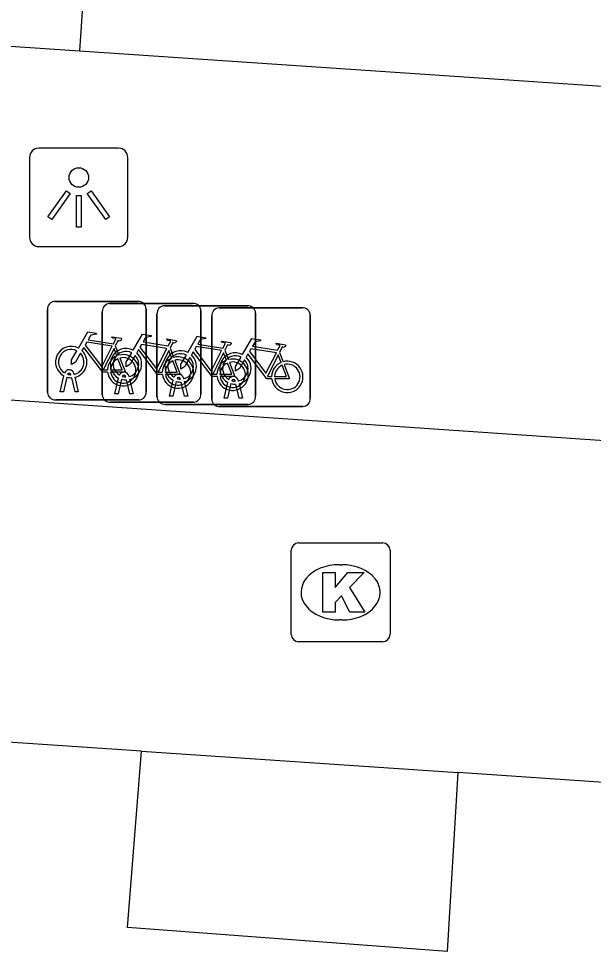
# Model space of a CAD drawing. Extents: x 159961 to 160856, y 382704 to 383353.
# Drawn here: x 160701.25 to 160707.08, y 382881.49 to 382890.94 of the extents above; entities that cross this region are included whole.
import ezdxf

# ---------------------------------------------------------------- set-up
doc = ezdxf.new("R2010")
doc.units = 0
for name, color, linetype in [('IMGEO_Fietsenrek', 7, 'Continuous'), ('IMGEO_Kolk', 7, 'Continuous'), ('IMGEO_Lichtpunt', 7, 'Continuous'), ('IMGEO_Pand', 7, 'Continuous'), ('IMGEO_Rijbaan_lokaal_open', 7, 'Continuous'), ('IMGEO_Voetpad_open', 7, 'Continuous')]:
    doc.layers.add(name, color=color, linetype=linetype)

msp = doc.modelspace()

# ---------------------------------------------------------------- linework, layer by layer
at = {"layer": 'IMGEO_Fietsenrek'}
for p, q in [((160701.6209, 382888.0765), (160702.4618, 382888.0765)), ((160702.4618, 382888.0765), (160701.6209, 382888.0765)), ((160702.1759, 382888.0545), (160703.0168, 382888.0545)), ((160703.0168, 382888.0545), (160702.1759, 382888.0545)), ((160702.7299, 382888.0325), (160703.5708, 382888.0325)), ((160703.5708, 382888.0325), (160702.7299, 382888.0325)), ((160703.2839, 382888.0105), (160704.1248, 382888.0105)), ((160704.1248, 382888.0105), (160703.2839, 382888.0105)), ((160701.5465, 382887.1519), (160701.5465, 382887.9928)), ((160701.5465, 382887.9928), (160701.5465, 382887.1519)), ((160702.1015, 382887.1299), (160702.1015, 382887.9708)), ((160702.1015, 382887.9708), (160702.1015, 382887.1299)), ((160702.5455, 382888.0021), (160702.5455, 382887.1612)), ((160702.5455, 382887.1612), (160702.5455, 382888.0021)), ((160702.6555, 382887.1079), (160702.6555, 382887.9488)), ((160702.6555, 382887.9488), (160702.6555, 382887.1079)), ((160703.1005, 382887.9801), (160703.1005, 382887.1392)), ((160703.1005, 382887.1392), (160703.1005, 382887.9801)), ((160703.2095, 382887.0859), (160703.2095, 382887.9268)), ((160703.2095, 382887.9268), (160703.2095, 382887.0859)), ((160703.6545, 382887.9581), (160703.6545, 382887.1172)), ((160703.6545, 382887.1172), (160703.6545, 382887.9581)), ((160704.2085, 382887.9361), (160704.2085, 382887.0952)), ((160704.2085, 382887.0952), (160704.2085, 382887.9361)), ((160702.2332, 382887.6262), (160702.2695, 382887.531)), ((160702.7882, 382887.6042), (160702.8245, 382887.509)), ((160703.3422, 382887.5822), (160703.3785, 382887.487)), ((160703.8962, 382887.5602), (160703.9325, 382887.465)), ((160701.8146, 382887.3444), (160701.8164, 382887.3365)), ((160701.6735, 382887.1613), (160701.7118, 382887.3213)), ((160701.7422, 382887.3091), (160701.7069, 382887.1613)), ((160701.7839, 382887.3329), (160701.7829, 382887.3372)), ((160701.825, 382887.1613), (160701.7911, 382887.303)), ((160701.8234, 382887.3073), (160701.8584, 382887.1613)), ((160702.2285, 382887.1393), (160702.2668, 382887.2993)), ((160702.2972, 382887.2871), (160702.2619, 382887.1393)), ((160702.3389, 382887.3109), (160702.3379, 382887.3152)), ((160702.38, 382887.1393), (160702.3461, 382887.281)), ((160702.3696, 382887.3224), (160702.3714, 382887.3145)), ((160702.3784, 382887.2853), (160702.4134, 382887.1393)), ((160702.7825, 382887.1173), (160702.8208, 382887.2773)), ((160702.8512, 382887.2651), (160702.8159, 382887.1173)), ((160702.8929, 382887.2889), (160702.8919, 382887.2932)), ((160702.934, 382887.1173), (160702.9001, 382887.259)), ((160702.9236, 382887.3004), (160702.9254, 382887.2925)), ((160702.9324, 382887.2633), (160702.9674, 382887.1173)), ((160703.3365, 382887.0953), (160703.3748, 382887.2553)), ((160703.4469, 382887.2669), (160703.4459, 382887.2712)), ((160703.4776, 382887.2784), (160703.4794, 382887.2705)), ((160701.7069, 382887.1613), (160701.6735, 382887.1613)), ((160701.8584, 382887.1613), (160701.825, 382887.1613)), ((160703.4052, 382887.2431), (160703.3699, 382887.0953)), ((160703.488, 382887.0953), (160703.4541, 382887.237)), ((160703.4864, 382887.2413), (160703.5214, 382887.0953)), ((160702.4711, 382887.0775), (160701.6302, 382887.0775)), ((160701.6302, 382887.0775), (160702.4711, 382887.0775)), ((160702.2619, 382887.1393), (160702.2285, 382887.1393)), ((160702.4134, 382887.1393), (160702.38, 382887.1393)), ((160702.8159, 382887.1173), (160702.7825, 382887.1173)), ((160702.9674, 382887.1173), (160702.934, 382887.1173)), ((160703.3699, 382887.0953), (160703.3365, 382887.0953)), ((160703.5214, 382887.0953), (160703.488, 382887.0953)), ((160703.0261, 382887.0555), (160702.1852, 382887.0555)), ((160702.1852, 382887.0555), (160703.0261, 382887.0555)), ((160703.5801, 382887.0335), (160702.7392, 382887.0335)), ((160702.7392, 382887.0335), (160703.5801, 382887.0335)), ((160704.1341, 382887.0115), (160703.2932, 382887.0115)), ((160703.2932, 382887.0115), (160704.1341, 382887.0115))]:
    msp.add_line(p, q, dxfattribs=at)
for points in [[(160701.8591, 382887.6032), (160701.9538, 382887.7667), (160702.04, 382887.7529), (160702.0417, 382887.7442), (160701.9856, 382887.7333), (160701.9594, 382887.688), (160702.2146, 382887.6472)], [(160702.4141, 382887.5812), (160702.5088, 382887.7447), (160702.595, 382887.7309), (160702.5967, 382887.7222), (160702.5406, 382887.7113), (160702.5144, 382887.666), (160702.7696, 382887.6252)], [(160702.9681, 382887.5592), (160703.0628, 382887.7227), (160703.149, 382887.7089), (160703.1507, 382887.7002), (160703.0946, 382887.6893), (160703.0684, 382887.644), (160703.3236, 382887.6032)], [(160702.2017, 382887.622), (160701.9449, 382887.663), (160701.9282, 382887.6342), (160702.0952, 382887.4139), (160702.2017, 382887.622)], [(160702.2146, 382887.6472), (160702.2396, 382887.696), (160702.2345, 382887.7), (160702.2113, 382887.7037), (160702.1986, 382887.7112), (160702.1976, 382887.7143), (160702.1998, 382887.7189), (160702.2946, 382887.7038), (160702.2969, 382887.6935), (160702.2875, 382887.6811), (160702.2751, 382887.6747), (160702.2606, 382887.6809), (160702.2332, 382887.6262)], [(160702.7567, 382887.6), (160702.4999, 382887.641), (160702.4832, 382887.6122), (160702.6502, 382887.3919), (160702.7567, 382887.6)], [(160702.7696, 382887.6252), (160702.7946, 382887.674), (160702.7895, 382887.678), (160702.7663, 382887.6817), (160702.7536, 382887.6892), (160702.7526, 382887.6923), (160702.7548, 382887.6969), (160702.8496, 382887.6818), (160702.8519, 382887.6715), (160702.8425, 382887.6591), (160702.8301, 382887.6527), (160702.8156, 382887.6589), (160702.7882, 382887.6042)], [(160703.3236, 382887.6032), (160703.3486, 382887.652), (160703.3435, 382887.656), (160703.3203, 382887.6597), (160703.3076, 382887.6672), (160703.3066, 382887.6703), (160703.3088, 382887.6749), (160703.4036, 382887.6598), (160703.4059, 382887.6495), (160703.3965, 382887.6371), (160703.3841, 382887.6307), (160703.3696, 382887.6369), (160703.3422, 382887.5822)], [(160703.5221, 382887.5372), (160703.6168, 382887.7007), (160703.703, 382887.6869), (160703.7047, 382887.6782), (160703.6486, 382887.6673), (160703.6224, 382887.622), (160703.8776, 382887.5812)], [(160703.8776, 382887.5812), (160703.9026, 382887.63), (160703.8975, 382887.634), (160703.8743, 382887.6377), (160703.8616, 382887.6452), (160703.8606, 382887.6483), (160703.8628, 382887.6529), (160703.9576, 382887.6378), (160703.9599, 382887.6275), (160703.9505, 382887.6151), (160703.9381, 382887.6087), (160703.9236, 382887.6149), (160703.8962, 382887.5602)], [(160701.8798, 382887.5507), (160701.8282, 382887.4615), (160701.7883, 382887.4355), (160701.7895, 382887.483), (160701.844, 382887.5772)], [(160702.1548, 382887.3585), (160702.1051, 382887.3586), (160701.9144, 382887.6103), (160701.8954, 382887.5775)], [(160702.2497, 382887.524), (160702.2204, 382887.6008), (160702.111, 382887.3827), (160702.1537, 382887.3826)], [(160702.4348, 382887.5287), (160702.3832, 382887.4395), (160702.3433, 382887.4135), (160702.3445, 382887.461), (160702.399, 382887.5552)], [(160702.7098, 382887.3365), (160702.6601, 382887.3366), (160702.4694, 382887.5883), (160702.4504, 382887.5555)], [(160702.8047, 382887.502), (160702.7754, 382887.5788), (160702.666, 382887.3607), (160702.7087, 382887.3606)], [(160702.9888, 382887.5067), (160702.9372, 382887.4175), (160702.8973, 382887.3915), (160702.8985, 382887.439), (160702.953, 382887.5332)], [(160703.2638, 382887.3145), (160703.2141, 382887.3146), (160703.0234, 382887.5663), (160703.0044, 382887.5335)], [(160703.3107, 382887.578), (160703.0539, 382887.619), (160703.0372, 382887.5902), (160703.2042, 382887.3699), (160703.3107, 382887.578)], [(160703.3587, 382887.48), (160703.3294, 382887.5568), (160703.22, 382887.3387), (160703.2627, 382887.3386)], [(160703.8178, 382887.2925), (160703.7681, 382887.2926), (160703.5774, 382887.5443), (160703.5584, 382887.5115)], [(160703.8647, 382887.556), (160703.6079, 382887.597), (160703.5912, 382887.5682), (160703.7582, 382887.3479), (160703.8647, 382887.556)], [(160703.9127, 382887.458), (160703.8834, 382887.5348), (160703.774, 382887.3167), (160703.8167, 382887.3166)], [(160702.1837, 382887.3825), (160702.3036, 382887.3823), (160702.2604, 382887.4959)], [(160702.2802, 382887.5028), (160702.3352, 382887.3582), (160702.1851, 382887.3585)], [(160702.7387, 382887.3605), (160702.8586, 382887.3603), (160702.8154, 382887.4739)], [(160702.8352, 382887.4808), (160702.8902, 382887.3362), (160702.7401, 382887.3365)], [(160703.2927, 382887.3385), (160703.4126, 382887.3383), (160703.3694, 382887.4519)], [(160703.3892, 382887.4588), (160703.4442, 382887.3142), (160703.2941, 382887.3145)], [(160703.5428, 382887.4847), (160703.4912, 382887.3955), (160703.4513, 382887.3695), (160703.4525, 382887.417), (160703.507, 382887.5112)], [(160703.9432, 382887.4368), (160703.9982, 382887.2922), (160703.8481, 382887.2925)], [(160703.8467, 382887.3165), (160703.9666, 382887.3163), (160703.9234, 382887.4299)]]:
    msp.add_lwpolyline(points, dxfattribs=at)
for centre, radius, start, end in [((160701.6242, 382887.9986), 0.0779, 92.4484, 184.28452), ((160701.6242, 382887.9986), 0.0779, 92.4484, 184.28452), ((160702.1792, 382887.9766), 0.0779, 92.4484, 184.28452), ((160702.1792, 382887.9766), 0.0779, 92.4484, 184.28452), ((160702.4676, 382887.9988), 0.0779, 2.4484, 94.28452), ((160702.4676, 382887.9988), 0.0779, 2.4484, 94.28452), ((160702.7332, 382887.9546), 0.0779, 92.4484, 184.28452), ((160702.7332, 382887.9546), 0.0779, 92.4484, 184.28452), ((160703.0226, 382887.9768), 0.0779, 2.4484, 94.28452), ((160703.0226, 382887.9768), 0.0779, 2.4484, 94.28452), ((160703.2872, 382887.9326), 0.0779, 92.4484, 184.28452), ((160703.2872, 382887.9326), 0.0779, 92.4484, 184.28452), ((160703.5766, 382887.9548), 0.0779, 2.4484, 94.28452), ((160703.5766, 382887.9548), 0.0779, 2.4484, 94.28452), ((160704.1306, 382887.9328), 0.0779, 2.4484, 94.28452), ((160704.1306, 382887.9328), 0.0779, 2.4484, 94.28452), ((160701.7861, 382887.4619), 0.159, 62.67661, 242.13685), ((160701.7861, 382887.4619), 0.129, 63.31916, 238.90302), ((160701.7861, 382887.4619), 0.129, 283.60429, 43.43025), ((160701.7861, 382887.4619), 0.159, 283.5766, 46.60424), ((160702.3127, 382887.3779), 0.159, 187.0065, 105.77075), ((160702.3411, 382887.4399), 0.159, 62.67661, 242.13685), ((160702.3411, 382887.4399), 0.129, 63.31916, 238.90302), ((160702.3411, 382887.4399), 0.159, 283.5766, 46.60424), ((160702.8951, 382887.4179), 0.159, 62.67661, 242.13685), ((160702.8951, 382887.4179), 0.129, 63.31916, 238.90302), ((160702.8951, 382887.4179), 0.159, 283.5766, 46.60424), ((160703.4491, 382887.3959), 0.159, 62.67661, 242.13685), ((160702.3127, 382887.3779), 0.159, 113.3408, 178.32165), ((160702.3127, 382887.3779), 0.129, 113.92302, 177.95563), ((160702.3127, 382887.3779), 0.129, 188.67146, 104.58832), ((160702.3411, 382887.4399), 0.129, 283.60429, 43.43025), ((160702.8677, 382887.3559), 0.159, 113.3408, 178.32165), ((160702.8677, 382887.3559), 0.159, 187.0065, 105.77075), ((160702.8677, 382887.3559), 0.129, 113.92302, 177.95563), ((160702.8677, 382887.3559), 0.129, 188.67146, 104.58832), ((160702.8951, 382887.4179), 0.129, 283.60429, 43.43025), ((160703.4217, 382887.3339), 0.159, 113.3408, 178.32165), ((160703.4217, 382887.3339), 0.159, 187.0065, 105.77075), ((160703.4217, 382887.3339), 0.129, 113.92302, 177.95563), ((160703.4217, 382887.3339), 0.129, 188.67146, 104.58832), ((160703.4491, 382887.3959), 0.129, 63.31916, 238.90302), ((160703.4491, 382887.3959), 0.129, 283.60429, 43.43025), ((160703.4491, 382887.3959), 0.159, 283.5766, 46.60424), ((160703.9757, 382887.3119), 0.159, 113.3408, 178.32165), ((160703.9757, 382887.3119), 0.159, 187.0065, 105.77075), ((160703.9757, 382887.3119), 0.129, 188.67146, 104.58832), ((160701.7659, 382887.3333), 0.0499, 12.8025, 158.69338), ((160701.7659, 382887.3333), 0.0174, 12.8025, 163.45023), ((160702.3209, 382887.3113), 0.0499, 12.8025, 158.69338), ((160703.9757, 382887.3119), 0.129, 113.92302, 177.95563), ((160701.7861, 382887.4619), 0.159, 253.99666, 271.78671), ((160701.7861, 382887.4619), 0.129, 253.41502, 269.02044), ((160702.3411, 382887.4399), 0.159, 253.99666, 271.78671), ((160702.3209, 382887.3113), 0.0174, 12.8025, 163.45023), ((160702.3411, 382887.4399), 0.129, 253.41502, 269.02044), ((160702.8749, 382887.2893), 0.0499, 12.8025, 158.69338), ((160702.8951, 382887.4179), 0.159, 253.99666, 271.78671), ((160702.8749, 382887.2893), 0.0174, 12.8025, 163.45023), ((160702.8951, 382887.4179), 0.129, 253.41502, 269.02044), ((160703.4289, 382887.2673), 0.0499, 12.8025, 158.69338), ((160703.4289, 382887.2673), 0.0174, 12.8025, 163.45023), ((160703.4491, 382887.3959), 0.129, 253.41502, 269.02044), ((160702.4678, 382887.1554), 0.0779, 272.4484, 4.28452), ((160702.4678, 382887.1554), 0.0779, 272.4484, 4.28452), ((160703.4491, 382887.3959), 0.159, 253.99666, 271.78671), ((160701.6244, 382887.1552), 0.0779, 182.4484, 274.28452), ((160701.6244, 382887.1552), 0.0779, 182.4484, 274.28452), ((160702.1794, 382887.1332), 0.0779, 182.4484, 274.28452), ((160702.1794, 382887.1332), 0.0779, 182.4484, 274.28452), ((160702.7334, 382887.1112), 0.0779, 182.4484, 274.28452), ((160702.7334, 382887.1112), 0.0779, 182.4484, 274.28452), ((160703.0228, 382887.1334), 0.0779, 272.4484, 4.28452), ((160703.0228, 382887.1334), 0.0779, 272.4484, 4.28452), ((160703.2874, 382887.0892), 0.0779, 182.4484, 274.28452), ((160703.2874, 382887.0892), 0.0779, 182.4484, 274.28452), ((160703.5768, 382887.1114), 0.0779, 272.4484, 4.28452), ((160703.5768, 382887.1114), 0.0779, 272.4484, 4.28452), ((160704.1308, 382887.0894), 0.0779, 272.4484, 4.28452), ((160704.1308, 382887.0894), 0.0779, 272.4484, 4.28452)]:
    msp.add_arc(centre, radius, start, end, dxfattribs=at)
at = {"layer": 'IMGEO_Kolk'}
for p, q in [((160704.0155, 382884.7029), (160704.0155, 382885.5551)), ((160704.0899, 382885.6295), (160704.9421, 382885.6295)), ((160705.0165, 382885.5551), (160705.0165, 382884.7029)), ((160704.5035, 382885.4087), (160704.5285, 382885.4087)), ((160704.5255, 382884.8493), (160704.5006, 382884.8493)), ((160704.9421, 382884.6285), (160704.0899, 382884.6285))]:
    msp.add_line(p, q, dxfattribs=at)
for points in [[(160704.0155, 382884.7029), (160704.0155, 382885.5551)], [(160704.0899, 382885.6295), (160704.9421, 382885.6295)], [(160705.0165, 382885.5551), (160705.0165, 382884.7029)], [(160704.3357, 382885.329), (160704.4592, 382885.329), (160704.4592, 382885.1778), (160704.5888, 382885.329), (160704.7534, 382885.329), (160704.6073, 382885.1781), (160704.7599, 382884.929), (160704.6076, 382884.929), (160704.5233, 382885.0932), (160704.4592, 382885.0262), (160704.4592, 382884.929), (160704.3357, 382884.929), (160704.3357, 382885.329)], [(160704.9421, 382884.6285), (160704.0899, 382884.6285)]]:
    msp.add_lwpolyline(points, dxfattribs=at)
for centre, start, end in [((160704.092, 382885.553), 91.55205, 178.44795), ((160704.092, 382885.553), 91.55205, 178.44795), ((160704.94, 382885.553), 1.55205, 88.44795), ((160704.94, 382885.553), 1.55205, 88.44795), ((160704.092, 382884.705), 181.55205, 268.44795), ((160704.092, 382884.705), 181.55205, 268.44795), ((160704.94, 382884.705), 271.55205, 358.44795), ((160704.94, 382884.705), 271.55205, 358.44795)]:
    msp.add_arc(centre, 0.0765, start, end, dxfattribs=at)
for centre, major_axis, ratio, start_param, end_param in [((160704.502, 382885.129), (-0.3872, 0.002), 0.722429, 4.712389, 7.853982), ((160704.527, 382885.129), (-0.3901, 0.002), 0.717154, 1.570796, 4.712389)]:
    msp.add_ellipse(centre, major_axis=major_axis, ratio=ratio, start_param=start_param, end_param=end_param, dxfattribs=at)
at = {"layer": 'IMGEO_Lichtpunt'}
for p, q in [((160702.2656, 382889.6281), (160701.4585, 382889.6281)), ((160702.2656, 382889.6281), (160701.4585, 382889.6281)), ((160701.3638, 382889.5335), (160701.3638, 382888.7263)), ((160701.3638, 382889.5335), (160701.3638, 382888.7263)), ((160702.3603, 382888.7263), (160702.3603, 382889.5335)), ((160702.3603, 382888.7263), (160702.3603, 382889.5335)), ((160701.4585, 382888.6317), (160702.2656, 382888.6317)), ((160701.4585, 382888.6317), (160702.2656, 382888.6317))]:
    msp.add_line(p, q, dxfattribs=at)
for points in [[(160701.7382, 382889.1968), (160701.7767, 382889.1693), (160701.5894, 382888.9069), (160701.5509, 382888.9344), (160701.7382, 382889.1968)], [(160701.8397, 382889.1491), (160701.887, 382889.1491), (160701.887, 382888.8267), (160701.8397, 382888.8267), (160701.8397, 382889.1491)], [(160701.9496, 382889.1691), (160701.9882, 382889.1965), (160702.1749, 382888.9336), (160702.1363, 382888.9062), (160701.9496, 382889.1691)]]:
    msp.add_lwpolyline(points, dxfattribs=at)
msp.add_circle((160701.8634, 382889.3314), 0.0994, dxfattribs=at)
for centre, start, end in [((160701.4585, 382889.5335), 90, 180), ((160701.4585, 382889.5335), 90, 180), ((160702.2656, 382889.5335), 0, 90), ((160702.2656, 382889.5335), 0, 90), ((160701.4585, 382888.7263), 180, 270), ((160701.4585, 382888.7263), 180, 270), ((160702.2656, 382888.7263), 270, 0), ((160702.2656, 382888.7263), 270, 360)]:
    msp.add_arc(centre, 0.0946, start, end, dxfattribs=at)
at = {"layer": 'IMGEO_Pand'}
for points in [[(160702.57, 382900.969), (160701.869, 382890.615)], [(160696.222, 382890.997), (160701.869, 382890.615)], [(160701.869, 382890.615), (160707.368, 382890.242)]]:
    msp.add_lwpolyline(points, dxfattribs=at)
at = {"layer": 'IMGEO_Rijbaan_lokaal_open'}
for points in [[(160695.238, 382887.483), (160707.389, 382886.652)], [(160702.498, 382883.52), (160700.993, 382883.62)], [(160702.498, 382883.52), (160705.703, 382883.304)], [(160707.184, 382883.204), (160705.703, 382883.304)]]:
    msp.add_lwpolyline(points, dxfattribs=at)
at = {"layer": 'IMGEO_Voetpad_open'}
msp.add_lwpolyline([(160705.703, 382883.304), (160705.597, 382881.492), (160702.355, 382881.735), (160702.498, 382883.52)], dxfattribs=at)

doc.saveas('drawing.dxf')
